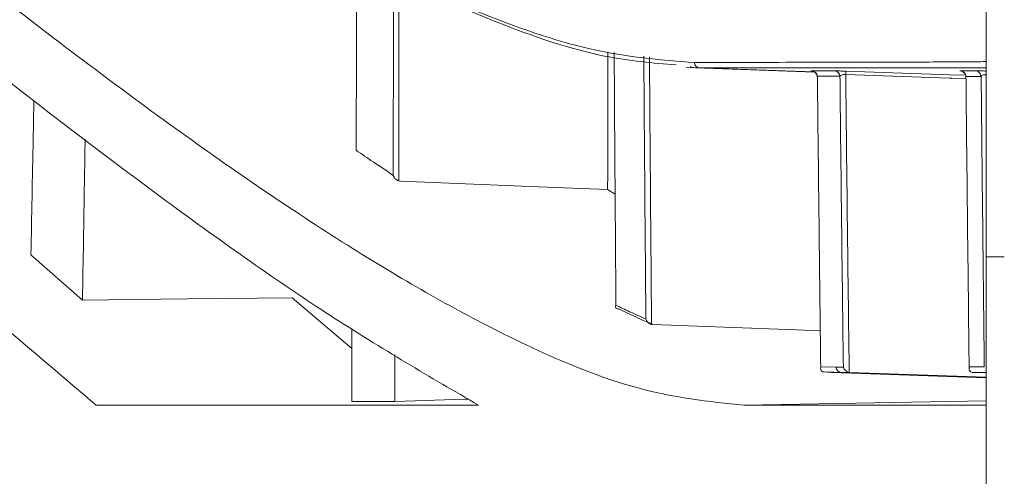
# Model space of a CAD drawing. Header units: millimetres. Extents: x 0 to 1118, y 0 to 864.
# Tile 439 of 512: x 780.92 to 788.81, y 387.4 to 391.06. Entities that reach past the tile are written whole.
import ezdxf

# ---------------------------------------------------------------- set-up
doc = ezdxf.new("R2010")
doc.units = ezdxf.units.MM
doc.styles.add('SLDTEXTSTYLE0', font='TXT', dxfattribs={"width": 0.605})
doc.dimstyles.new('SLDDIMSTYLE3', dxfattribs={"dimtxt": 3.175, "dimasz": 3.302, "dimexe": 0, "dimexo": 0.0625, "dimgap": 0.79375, "dimtad": 0, "dimtih": 1, "dimtoh": 1, "dimdec": 1, "dimlfac": 4, "dimrnd": 1e-09, "dimzin": 12, "dimdsep": 46, "dimtxsty": 'SLDTEXTSTYLE0', "dimsah": 1, "dimcen": 0.09, "dimadec": 0, "dimazin": 3, "dimtfac": 1, "dimtofl": 0, "dimtmove": 0, "dimatfit": 3, "dimfxl": 1, "dimfrac": 2, "dimtolj": 1, "dimtzin": 12, "dimarcsym": 0})
doc.dimstyles.new('SLDDIMSTYLE8', dxfattribs={"dimtxt": 3.175, "dimasz": 3.302, "dimexe": 0, "dimexo": 0.0625, "dimgap": 0.79375, "dimtad": 0, "dimtih": 1, "dimtoh": 1, "dimlfac": 4, "dimrnd": 1e-09, "dimzin": 12, "dimdsep": 46, "dimtxsty": 'SLDTEXTSTYLE0', "dimsah": 1, "dimcen": 0.09, "dimadec": 0, "dimazin": 3, "dimtfac": 1, "dimtofl": 0, "dimtmove": 0, "dimatfit": 3, "dimfxl": 1, "dimfrac": 2, "dimtolj": 1, "dimtzin": 12, "dimarcsym": 0})
doc.dimstyles.new('SLDDIMSTYLE9', dxfattribs={"dimtxt": 3.175, "dimasz": 3.302, "dimexe": 0, "dimexo": 0.0625, "dimgap": 0.79375, "dimtad": 0, "dimlfac": 4, "dimrnd": 1e-09, "dimzin": 12, "dimdsep": 46, "dimtxsty": 'SLDTEXTSTYLE0', "dimsah": 1, "dimcen": 0.09, "dimadec": 0, "dimazin": 3, "dimtfac": 1, "dimtofl": 0, "dimtmove": 0, "dimatfit": 3, "dimfxl": 1, "dimfrac": 2, "dimtolj": 1, "dimtzin": 12, "dimarcsym": 0})

# ---------------------------------------------------------------- blocks, each defined once
blk = doc.blocks.new('_D_18')
at = {"color": 7, "linetype": 'Continuous', "lineweight": 0}
for p, q in [((870.2326, 419.6583), (698.4372, 419.6583)), ((700.0372, 419.6583), (700.0372, 403.5947)), ((700.0372, 382.6583), (700.0372, 398.7219)), ((791.9223, 382.6583), (698.4372, 382.6583))]:
    blk.add_line(p, q, dxfattribs=at)
for points in [[(700.0372, 419.6583), (699.5292, 416.3563), (700.5452, 416.3563)], [(700.0372, 382.6583), (700.5452, 385.9603), (699.5292, 385.9603)]]:
    blk.add_solid(points, dxfattribs=at)
at = {"color": 7, "linetype": 'Continuous', "lineweight": 0, "insert": (698.4629, 402.8147), "char_height": 3.175, "attachment_point": 1, "style": 'SLDTEXTSTYLE0'}
blk.add_mtext('D', dxfattribs=at)
blk = doc.blocks.new('_D_19')
at = {"color": 7, "linetype": 'Continuous', "lineweight": 0}
for p, q in [((716.7622, 401.3636), (716.7622, 352.2952)), ((796.0348, 372.5052), (796.0348, 352.2952)), ((716.7622, 353.8952), (754.0968, 353.8952)), ((796.0348, 353.8952), (757.0073, 353.8952))]:
    blk.add_line(p, q, dxfattribs=at)
for points in [[(716.7622, 353.8952), (720.0642, 353.3872), (720.0642, 354.4032)], [(796.0348, 353.8952), (792.7328, 354.4032), (792.7328, 353.3872)]]:
    blk.add_solid(points, dxfattribs=at)
at = {"color": 7, "linetype": 'Continuous', "lineweight": 0, "insert": (754.0968, 355.5516), "char_height": 3.175, "attachment_point": 1, "style": 'SLDTEXTSTYLE0'}
blk.add_mtext('A', dxfattribs=at)
blk = doc.blocks.new('_D_20')
at = {"color": 7, "linetype": 'Continuous', "lineweight": 0}
for p, q in [((766.1598, 388.8082), (766.1598, 364.0312)), ((796.0348, 372.5052), (796.0348, 364.0312)), ((766.1598, 365.6312), (775.6403, 365.6312)), ((796.0348, 365.6312), (786.5544, 365.6312))]:
    blk.add_line(p, q, dxfattribs=at)
for points in [[(766.1598, 365.6312), (769.4618, 365.1232), (769.4618, 366.1392)], [(796.0348, 365.6312), (792.7328, 366.1392), (792.7328, 365.1232)]]:
    blk.add_solid(points, dxfattribs=at)
at = {"color": 7, "linetype": 'Continuous', "lineweight": 0, "insert": (775.6403, 367.2876), "char_height": 3.175, "attachment_point": 1, "style": 'SLDTEXTSTYLE0'}
blk.add_mtext('119.5', dxfattribs=at)

msp = doc.modelspace()

# ---------------------------------------------------------------- linework, layer by layer
at = {"color": 7, "linetype": 'Continuous', "lineweight": 15}
for p, q in [((788.6598, 389.1588), (788.6598, 391.9833)), ((786.2576, 390.6754), (787.2856, 390.6395)), ((783.9565, 389.7673), (783.9719, 389.7648)), ((785.6896, 389.6607), (785.6297, 389.6979)), ((781.4244, 388.8127), (781.0113, 389.1752)), ((783.5808, 388.4243), (783.1033, 388.8298)), ((785.9815, 388.6175), (785.9918, 388.6162)), ((787.4261, 388.2334), (788.6598, 388.1903)), ((787.564, 388.2327), (787.5704, 388.2321)), ((787.5704, 388.2321), (788.6598, 388.1942)), ((788.5583, 388.2319), (788.5729, 388.2313)), ((788.5729, 388.2313), (788.6598, 388.2283)), ((783.9249, 387.9993), (783.5801, 387.9995))]:
    msp.add_line(p, q, dxfattribs=at)
at = {"color": 9, "linetype": 'Continuous', "lineweight": 0}
for p, q in [((787.283, 390.6413), (786.3679, 390.6732)), ((787.3362, 388.2779), (787.4564, 388.2747)), ((787.4564, 388.2747), (787.5173, 388.2748)), ((787.5028, 388.2321), (788.6598, 388.1917)), ((786.7209, 387.9708), (788.6598, 388.0046))]:
    msp.add_line(p, q, dxfattribs=at)
at = {"color": 9, "linetype": 'Continuous', "lineweight": 0, "flags": 128}
for points in [[(788.6598, 390.6731), (788.5479, 390.6731), (788.0685, 390.6732), (787.3282, 390.6732), (786.3679, 390.6732), (786.3679, 390.6732), (786.3679, 390.6732)], [(787.5362, 390.6464), (788.3681, 390.6175), (788.4956, 390.6131)], [(788.4992, 390.5863), (788.3873, 390.5901), (788.3681, 390.5908), (787.5362, 390.6197)]]:
    msp.add_lwpolyline(points, dxfattribs=at)
at = {"color": 7, "linetype": 'Continuous', "lineweight": 15, "flags": 128}
for points in [[(783.9719, 389.7648), (785.0756, 389.7203), (785.6297, 389.6979)], [(781.4244, 388.8127), (782.2639, 388.8212), (783.1033, 388.8298)], [(785.9918, 388.6162), (787.1394, 388.5731), (787.3327, 388.5659)], [(783.9249, 387.9993), (784.4824, 388.0183), (784.5152, 388.0194)]]:
    msp.add_lwpolyline(points, dxfattribs=at)
at = {"color": 9, "linetype": 'Continuous', "lineweight": 0}
for centre, radius, start, end in [((786.3704, 390.7221), 0.049, 187.25897, 267.09769), ((787.2607, 390.5998), 0.0491, 6.97052, 87.1777), ((787.4413, 390.5998), 0.0492, 6.69983, 87.22941), ((787.2772, 390.633), 0.2593, 357.04975, 2.95025), ((788.4497, 390.6), 0.0496, 4.85879, 87.58092), ((788.5716, 390.6), 0.0496, 4.57262, 87.62004), ((787.5052, 388.2812), 0.0492, 187.50144, 267.25051)]:
    msp.add_arc(centre, radius, start, end, dxfattribs=at)
at = {"color": 7, "linetype": 'Continuous', "lineweight": 15}
for points, knots in [([(775.7422, 397.2396), (776.4085, 396.7035), (777.7455, 395.6279), (779.5288, 394.2566), (781.1448, 393.0891), (782.5028, 392.1995), (783.6683, 391.5347), (784.6634, 391.073), (785.5627, 390.773), (786.0688, 390.735), (786.3218, 390.716)], [0, 0, 0, 0, 0.1425252, 0.285992, 0.4179203, 0.5507464, 0.66172, 0.7726877, 0.8863462, 1, 1, 1, 1]), ([(775.1723, 395.9204), (775.8576, 395.3279), (777.2326, 394.139), (779.0736, 392.5908), (780.7417, 391.2473), (782.2418, 390.1169), (783.6104, 389.1876), (784.8241, 388.5002), (785.8813, 388.0554), (786.4401, 387.9991), (786.7209, 387.9708)], [0, 0, 0, 0, 0.1309809, 0.2628244, 0.3835746, 0.5043117, 0.6287912, 0.7532567, 0.8760347, 1, 1, 1, 1]), ([(775.1419, 395.3294), (775.8378, 394.7289), (777.2342, 393.524), (779.0629, 391.9843), (780.6895, 390.6668), (782.1187, 389.5756), (783.4431, 388.641), (784.2104, 388.1948), (784.5955, 387.9708)], [0, 0, 0, 0, 0.18141, 0.364016, 0.520442, 0.677798, 0.838301, 1, 1, 1, 1]), ([(786.1786, 390.6966), (785.9921, 390.7118), (785.5577, 390.7472), (784.738, 391.022), (783.7389, 391.4811), (782.5602, 392.1529), (781.186, 393.0578), (779.901, 393.9768), (779.0457, 394.6394), (778.7657, 394.8564)], [0, 0, 0, 0, 0.111097, 0.258784, 0.410133, 0.561491, 0.737089, 0.913914, 1, 1, 1, 1]), ([(774.629, 394.1489), (775.2783, 393.5521), (776.5769, 392.3584), (778.3631, 390.7341), (780.0351, 389.243), (781.0326, 388.3957), (781.5329, 387.9708)], [0, 0, 0, 0, 0.253966, 0.507947, 0.753223, 1, 1, 1, 1]), ([(783.621, 391.5791), (783.6202, 391.3562), (783.6183, 390.8283), (783.6168, 390.3114), (783.616, 390.0128)], [0, 0, 0, 0, 0.422277, 1, 1, 1, 1]), ([(785.6318, 390.8022), (785.6318, 390.7874), (785.6309, 390.4496), (785.6303, 390.0834), (785.6298, 389.7327), (785.6297, 389.6979)], [0, 0, 0, 0, 0.039395, 0.904947, 1, 1, 1, 1]), ([(785.682, 390.7959), (785.6823, 390.746), (785.6848, 390.355), (785.6893, 389.6766), (785.6941, 389.0567), (785.6963, 388.7705)], [0, 0, 0, 0, 0.073019, 0.57198, 1, 1, 1, 1]), ([(786.3679, 390.6732), (786.3679, 390.6732), (786.326, 390.6732), (786.3085, 390.678), (786.291, 390.6827)], [0, 0, 0, 0, 0.000059, 1, 1, 1, 1]), ([(787.264, 390.6483), (787.2639, 390.6483), (787.2638, 390.6483), (787.2647, 390.6482), (787.2669, 390.6479), (787.272, 390.6468), (787.2812, 390.6435), (787.2929, 390.6355), (787.3028, 390.622), (787.3079, 390.6089), (787.3072, 390.6012), (787.307, 390.5994)], [0, 0, 0, 0, 0.041405, 0.105044, 0.156382, 0.207188, 0.326398, 0.509246, 0.718483, 0.933603, 1, 1, 1, 1]), ([(787.5362, 390.6464), (787.5296, 390.6466), (787.5114, 390.6472), (787.4827, 390.6481), (787.4561, 390.6488), (787.4478, 390.6489), (787.4436, 390.6489)], [0, 0, 0, 0, 0.149903, 0.413511, 0.70737, 1, 1, 1, 1]), ([(788.4536, 390.6491), (788.4535, 390.6491), (788.4534, 390.6492), (788.4545, 390.6491), (788.4564, 390.6488), (788.4608, 390.648), (788.4701, 390.645), (788.4821, 390.6375), (788.4926, 390.6241), (788.4981, 390.6109), (788.4976, 390.6025), (788.4974, 390.6)], [0, 0, 0, 0, 0.057992, 0.103457, 0.141363, 0.184855, 0.293886, 0.495098, 0.695311, 0.909035, 1, 1, 1, 1]), ([(788.6598, 390.6471), (788.6534, 390.6473), (788.6352, 390.6479), (788.6079, 390.6488), (788.5834, 390.6494), (788.5769, 390.6495), (788.5736, 390.6496)], [0, 0, 0, 0, 0.146649, 0.415176, 0.708019, 1, 1, 1, 1]), ([(787.3083, 390.5993), (787.3081, 390.6), (787.3074, 390.6022), (787.3086, 390.6043), (787.3095, 390.6058)], [0, 0, 0, 0, 0.315534, 1, 1, 1, 1]), ([(787.3095, 390.6058), (787.3108, 390.4853), (787.3159, 390.0061), (787.3246, 389.2276), (787.3326, 388.5768), (787.3362, 388.2779)], [0, 0, 0, 0, 0.153576, 0.611172, 1, 1, 1, 1]), ([(788.4988, 390.6), (788.4986, 390.6007), (788.4982, 390.6022), (788.4988, 390.6035), (788.4991, 390.6042)], [0, 0, 0, 0, 0.520564, 1, 1, 1, 1]), ([(788.4991, 390.6042), (788.5002, 390.495), (788.5051, 390.0223), (788.5136, 389.2442), (788.5212, 388.5817), (788.5247, 388.2768)], [0, 0, 0, 0, 0.1394789, 0.6040941, 1, 1, 1, 1]), ([(781.0113, 389.1752), (781.0171, 389.4826), (781.0249, 389.8919), (781.033, 390.3108), (781.035, 390.4151)], [0, 0, 0, 0, 0.750878, 1, 1, 1, 1]), ([(781.4244, 388.8127), (781.4294, 389.1257), (781.4362, 389.5514), (781.4433, 389.9869), (781.4451, 390.1021)], [0, 0, 0, 0, 0.735395, 1, 1, 1, 1]), ([(783.616, 390.0128), (783.6612, 389.9817), (783.7611, 389.9133), (783.8591, 389.8476), (783.9126, 389.8116)], [0, 0, 0, 0, 0.453336, 1, 1, 1, 1]), ([(783.9565, 389.7673), (783.9508, 389.7696), (783.9396, 389.7742), (783.9254, 389.7877), (783.9171, 389.8006), (783.9135, 389.8092), (783.9127, 389.8114), (783.9126, 389.8116)], [0, 0, 0, 0, 0.280084, 0.558452, 0.886528, 0.988889, 1, 1, 1, 1]), ([(788.6598, 384.3655), (788.6598, 384.3938), (788.6598, 384.4422), (788.6598, 384.7796), (788.6598, 385.2015), (788.6598, 385.7464), (788.6598, 386.3877), (788.6598, 387.0963), (788.6598, 387.8668), (788.6598, 388.5648), (788.6598, 388.9986), (788.6598, 389.1588)], [0, 0, 0, 0, 0.158413, 0.271113, 0.383836, 0.49919, 0.608333, 0.717477, 0.826751, 0.936004, 1, 1, 1, 1]), ([(785.7178, 388.7422), (785.714, 388.7422), (785.7054, 388.7423), (785.6962, 388.7474), (785.6921, 388.7567), (785.694, 388.7655), (785.6963, 388.7704), (785.6963, 388.7705)], [0, 0, 0, 0, 0.144664, 0.335646, 0.657783, 0.992809, 1, 1, 1, 1]), ([(785.6963, 388.7705), (785.7329, 388.7532), (785.8138, 388.715), (785.8928, 388.68), (785.936, 388.6609)], [0, 0, 0, 0, 0.452004, 1, 1, 1, 1]), ([(785.9918, 388.6162), (785.945, 388.6369), (785.855, 388.6768), (785.7623, 388.721), (785.7178, 388.7422)], [0, 0, 0, 0, 0.519355, 1, 1, 1, 1]), ([(785.9815, 388.6175), (785.9759, 388.6193), (785.9649, 388.623), (785.9508, 388.6346), (785.9414, 388.6475), (785.9373, 388.6568), (785.9361, 388.6606), (785.936, 388.6609)], [0, 0, 0, 0, 0.258428, 0.515556, 0.80803, 0.989003, 1, 1, 1, 1]), ([(783.5801, 387.9995), (783.5802, 388.0841), (783.5805, 388.263), (783.5808, 388.4579), (783.581, 388.569), (783.5811, 388.5846)], [0, 0, 0, 0, 0.435727, 0.920693, 1, 1, 1, 1]), ([(783.9249, 387.9993), (783.9249, 388.0644), (783.9248, 388.1898), (783.9248, 388.3159), (783.9248, 388.3766)], [0, 0, 0, 0, 0.5188617, 1, 1, 1, 1]), ([(787.3627, 388.2365), (787.3594, 388.2369), (787.3513, 388.2379), (787.3409, 388.2444), (787.3336, 388.2575), (787.3342, 388.2701), (787.3362, 388.2777), (787.3362, 388.2779)], [0, 0, 0, 0, 0.112647, 0.278296, 0.57984, 0.993119, 1, 1, 1, 1]), ([(787.564, 388.2327), (787.5586, 388.2341), (787.5478, 388.2369), (787.5338, 388.2469), (787.5232, 388.2595), (787.5188, 388.2696), (787.5173, 388.2746), (787.5173, 388.2748)], [0, 0, 0, 0, 0.240153, 0.479339, 0.74314, 0.98908, 1, 1, 1, 1]), ([(788.5583, 388.2319), (788.555, 388.2322), (788.547, 388.2331), (788.5359, 388.239), (788.5243, 388.2529), (788.523, 388.2671), (788.5247, 388.2767), (788.5247, 388.2768)], [0, 0, 0, 0, 0.102023, 0.244845, 0.494075, 0.993201, 1, 1, 1, 1]), ([(787.5028, 388.2321), (787.5028, 388.2321), (787.5028, 388.2321), (787.4327, 388.2343), (787.3627, 388.2365)], [0, 0, 0, 0, 0.000025, 1, 1, 1, 1]), ([(787.5704, 388.2321), (787.5638, 388.2321), (787.5572, 388.2321), (787.5028, 388.2321), (787.5028, 388.2321)], [0, 0, 0, 0, 0.999954, 1, 1, 1, 1]), ([(788.6598, 388.2318), (788.6493, 388.2318), (788.6165, 388.2318), (788.5819, 388.2319), (788.5583, 388.2319)], [0, 0, 0, 0, 0.319397, 1, 1, 1, 1]), ([(781.5329, 387.9708), (781.8082, 387.9708), (782.359, 387.9708), (783.409, 387.9708), (784.121, 387.9708), (784.5955, 387.9708)], [0, 0, 0, 0, 0.250144, 0.50029, 1, 1, 1, 1]), ([(786.7209, 387.9708), (786.9963, 387.9708), (787.5465, 387.9708), (788.1455, 387.9708), (788.5707, 387.9708), (788.6301, 387.9708), (788.6598, 387.9708)], [0, 0, 0, 0, 0.250314, 0.499931, 0.749479, 1, 1, 1, 1])]:
    msp.add_open_spline(points, degree=3, knots=knots, dxfattribs=at)
at = {"color": 9, "linetype": 'Continuous', "lineweight": 0}
for points, knots in [([(783.9126, 389.8116), (783.913, 390.1232), (783.9136, 390.6603), (783.9147, 391.209), (783.9151, 391.4395)], [0, 0, 0, 0, 0.5801025, 1, 1, 1, 1]), ([(783.9591, 391.419), (783.9586, 391.19), (783.9575, 390.6333), (783.9568, 390.0882), (783.9565, 389.7673)], [0, 0, 0, 0, 0.411333, 1, 1, 1, 1]), ([(785.936, 388.6609), (785.9334, 388.961), (785.9279, 389.5978), (785.9225, 390.3031), (785.9197, 390.7066), (785.9193, 390.7662)], [0, 0, 0, 0, 0.431863, 0.916094, 1, 1, 1, 1]), ([(785.9645, 390.7606), (785.9649, 390.6974), (785.9678, 390.29), (785.9732, 389.5721), (785.9788, 388.9265), (785.9815, 388.6175)], [0, 0, 0, 0, 0.087388, 0.563301, 1, 1, 1, 1]), ([(786.3218, 390.716), (786.6569, 390.7165), (787.3272, 390.7175), (788.0572, 390.7192), (788.5575, 390.7209), (788.6266, 390.7223), (788.6598, 390.723)], [0, 0, 0, 0, 0.254646, 0.509293, 0.763946, 1, 1, 1, 1]), ([(787.2632, 390.6488), (787.2619, 390.6488), (787.258, 390.6488), (787.259, 390.6485), (787.2667, 390.6481), (787.2686, 390.648)], [0, 0, 0, 0, 0.27671, 0.822235, 1, 1, 1, 1]), ([(787.2632, 390.6488), (787.2941, 390.6489), (787.3551, 390.6489), (787.4144, 390.6489), (787.4436, 390.6489)], [0, 0, 0, 0, 0.507837, 1, 1, 1, 1]), ([(788.4518, 390.6495), (788.4513, 390.6495), (788.449, 390.6495), (788.4484, 390.6494), (788.4536, 390.6491), (788.4536, 390.6491)], [0, 0, 0, 0, 0.197097, 0.989118, 1, 1, 1, 1]), ([(788.4518, 390.6495), (788.4731, 390.6495), (788.5147, 390.6495), (788.5544, 390.6496), (788.5736, 390.6496)], [0, 0, 0, 0, 0.5142182, 1, 1, 1, 1]), ([(787.4901, 390.6056), (787.4609, 390.6056), (787.4015, 390.6057), (787.3405, 390.6057), (787.3095, 390.6058)], [0, 0, 0, 0, 0.492165, 1, 1, 1, 1]), ([(787.4901, 390.6056), (787.4921, 390.608), (787.4959, 390.6127), (787.5077, 390.6175), (787.5189, 390.6194), (787.5278, 390.62), (787.5329, 390.6198), (787.5362, 390.6197)], [0, 0, 0, 0, 0.322328, 0.621043, 0.793124, 0.866417, 1, 1, 1, 1]), ([(787.5173, 388.2748), (787.5134, 388.5902), (787.5051, 389.2586), (787.4962, 390.0384), (787.4912, 390.502), (787.4901, 390.6056)], [0, 0, 0, 0, 0.409455, 0.868015, 1, 1, 1, 1]), ([(787.5362, 390.6197), (787.5374, 390.5058), (787.5426, 390.0316), (787.5517, 389.233), (787.56, 388.5562), (787.564, 388.2327)], [0, 0, 0, 0, 0.1417105, 0.5897073, 1, 1, 1, 1]), ([(788.6211, 390.6039), (788.6018, 390.604), (788.562, 390.6041), (788.5204, 390.6041), (788.4991, 390.6042)], [0, 0, 0, 0, 0.4857805, 1, 1, 1, 1]), ([(788.6211, 390.6039), (788.6226, 390.6063), (788.6256, 390.6109), (788.6365, 390.6157), (788.6473, 390.6177), (788.6545, 390.6185), (788.658, 390.6184), (788.6598, 390.6184)], [0, 0, 0, 0, 0.337007, 0.65342, 0.848628, 0.921612, 1, 1, 1, 1]), ([(788.6458, 388.2771), (788.6423, 388.5969), (788.6347, 389.2747), (788.6266, 390.0528), (788.622, 390.5103), (788.6211, 390.6039)], [0, 0, 0, 0, 0.415261, 0.880248, 1, 1, 1, 1]), ([(788.8062, 389.1584), (788.7843, 389.1584), (788.7407, 389.1585), (788.6952, 389.1586), (788.6653, 389.1587), (788.6617, 389.1588), (788.6598, 389.1588)], [0, 0, 0, 0, 0.249994, 0.500004, 0.750005, 1, 1, 1, 1]), ([(788.5247, 388.2768), (788.5435, 388.2769), (788.5849, 388.277), (788.6243, 388.2771), (788.6458, 388.2771)], [0, 0, 0, 0, 0.455698, 1, 1, 1, 1])]:
    msp.add_open_spline(points, degree=3, knots=knots, dxfattribs=at)

# ---------------------------------------------------------------- dimensions: what is measured, and where the dimension line sits
at = {"color": 7, "linetype": 'Continuous', "lineweight": 0}
dim = msp.add_linear_dim(base=(700.0372, 419.6583), p1=(793.5223, 382.6583), p2=(871.8326, 419.6583), angle=90, text='D', dimstyle='SLDDIMSTYLE8', dxfattribs=at)
dim.commit()
dim.dimension.update_dxf_attribs({"geometry": '_D_18', "text_midpoint": (700.0372, 401.1583), "dimtype": 160})
dim = msp.add_linear_dim(base=(716.7622, 353.8952), p1=(796.0348, 374.1052), p2=(716.7622, 402.9636), text='A', dimstyle='SLDDIMSTYLE9', dxfattribs=at)
dim.commit()
dim.dimension.update_dxf_attribs({"geometry": '_D_19', "text_midpoint": (755.5521, 353.8952), "dimtype": 160})
dim = msp.add_linear_dim(base=(766.1598, 365.6312), p1=(796.0348, 374.1052), p2=(766.1598, 390.4082), dimstyle='SLDDIMSTYLE3', dxfattribs=at)
dim.commit()
dim.dimension.update_dxf_attribs({"geometry": '_D_20', "text_midpoint": (781.0973, 365.6312), "dimtype": 160})

doc.saveas('drawing.dxf')
